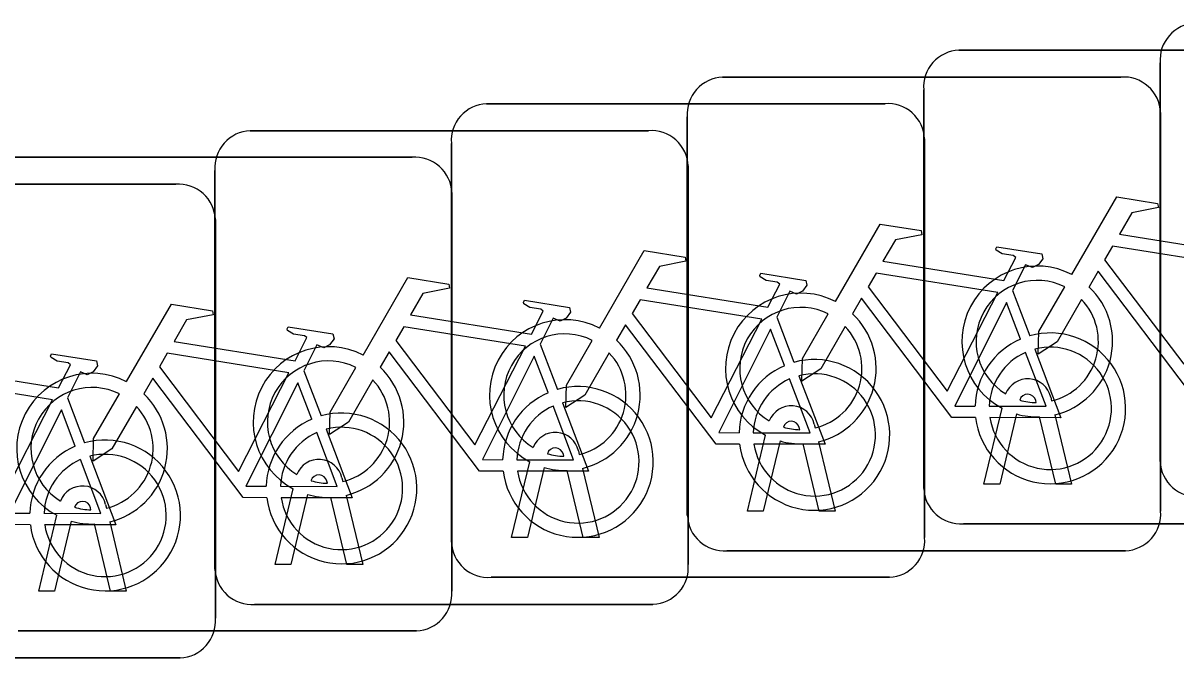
# Model space of a CAD drawing. Extents: x 162186 to 163152, y 385513 to 386513.
# Drawn here: x 162767.373 to 162769.806, y 386426.343 to 386427.683 of the extents above; entities that cross this region are included whole.
import ezdxf

# ---------------------------------------------------------------- set-up
doc = ezdxf.new("R2010")
doc.units = 0
doc.layers.add('IMGEO_Fietsenrek', color=7, linetype='Continuous')

msp = doc.modelspace()

# ---------------------------------------------------------------- linework, layer by layer
at = {"layer": 'IMGEO_Fietsenrek'}
for p, q in [((162769.3479, 386427.6255), (162770.1888, 386427.6255)), ((162770.1888, 386427.6255), (162769.3479, 386427.6255)), ((162769.7725, 386426.7579), (162769.7725, 386427.5988)), ((162769.7725, 386427.5988), (162769.7725, 386426.7579)), ((162768.8489, 386427.5685), (162769.6898, 386427.5685)), ((162769.6898, 386427.5685), (162768.8489, 386427.5685)), ((162769.2735, 386426.7009), (162769.2735, 386427.5418)), ((162769.2735, 386427.5418), (162769.2735, 386426.7009)), ((162768.3509, 386427.5125), (162769.1918, 386427.5125)), ((162769.1918, 386427.5125), (162768.3509, 386427.5125)), ((162769.7735, 386427.4941), (162769.7735, 386426.6532)), ((162769.7735, 386426.6532), (162769.7735, 386427.4941)), ((162768.7745, 386426.6439), (162768.7745, 386427.4848)), ((162768.7745, 386427.4848), (162768.7745, 386426.6439)), ((162767.8519, 386427.4555), (162768.6928, 386427.4555)), ((162768.6928, 386427.4555), (162767.8519, 386427.4555)), ((162768.2765, 386426.5879), (162768.2765, 386427.4288)), ((162768.2765, 386427.4288), (162768.2765, 386426.5879)), ((162769.2755, 386427.4381), (162769.2755, 386426.5972)), ((162769.2755, 386426.5972), (162769.2755, 386427.4381)), ((162767.3529, 386427.3995), (162768.1938, 386427.3995)), ((162768.1938, 386427.3995), (162767.3529, 386427.3995)), ((162767.7775, 386426.5309), (162767.7775, 386427.3718)), ((162767.7775, 386427.3718), (162767.7775, 386426.5309)), ((162768.7765, 386427.3811), (162768.7765, 386426.5402)), ((162768.7765, 386426.5402), (162768.7765, 386427.3811)), ((162766.8539, 386427.3425), (162767.6948, 386427.3425)), ((162767.6948, 386427.3425), (162766.8539, 386427.3425)), ((162768.2775, 386427.3251), (162768.2775, 386426.4842)), ((162768.2775, 386426.4842), (162768.2775, 386427.3251)), ((162767.7785, 386427.2681), (162767.7785, 386426.4272)), ((162767.7785, 386426.4272), (162767.7785, 386427.2681)), ((162769.4612, 386427.1182), (162769.4975, 386427.023)), ((162768.9632, 386427.0622), (162768.9995, 386426.967)), ((162768.4642, 386427.0052), (162768.5005, 386426.91)), ((162767.9652, 386426.9492), (162768.0015, 386426.854)), ((162767.4662, 386426.8922), (162767.5025, 386426.797)), ((162769.5109, 386426.8819), (162769.5099, 386426.8862)), ((162769.5416, 386426.8934), (162769.5434, 386426.8855)), ((162769.4005, 386426.7103), (162769.4388, 386426.8703)), ((162769.4692, 386426.8581), (162769.4339, 386426.7103)), ((162769.5504, 386426.8563), (162769.5854, 386426.7103)), ((162769.0426, 386426.8364), (162769.0444, 386426.8285)), ((162769.552, 386426.7103), (162769.5181, 386426.852)), ((162768.9015, 386426.6533), (162768.9398, 386426.8133)), ((162769.0119, 386426.8249), (162769.0109, 386426.8292)), ((162768.9702, 386426.8011), (162768.9349, 386426.6533)), ((162769.053, 386426.6533), (162769.0191, 386426.795)), ((162769.0514, 386426.7993), (162769.0864, 386426.6533)), ((162768.4035, 386426.5973), (162768.4418, 386426.7573)), ((162768.5139, 386426.7689), (162768.5129, 386426.7732)), ((162768.5446, 386426.7804), (162768.5464, 386426.7725)), ((162768.4722, 386426.7451), (162768.4369, 386426.5973)), ((162768.555, 386426.5973), (162768.5211, 386426.739)), ((162768.5534, 386426.7433), (162768.5884, 386426.5973)), ((162768.0149, 386426.7119), (162768.0139, 386426.7162)), ((162768.0456, 386426.7234), (162768.0474, 386426.7155)), ((162769.4339, 386426.7103), (162769.4005, 386426.7103)), ((162769.5854, 386426.7103), (162769.552, 386426.7103)), ((162767.9045, 386426.5403), (162767.9428, 386426.7003)), ((162767.9732, 386426.6881), (162767.9379, 386426.5403)), ((162768.0544, 386426.6863), (162768.0894, 386426.5403)), ((162767.5159, 386426.6559), (162767.5149, 386426.6602)), ((162767.5466, 386426.6674), (162767.5484, 386426.6595)), ((162768.056, 386426.5403), (162768.0221, 386426.682)), ((162767.4055, 386426.4843), (162767.4438, 386426.6443)), ((162768.9349, 386426.6533), (162768.9015, 386426.6533)), ((162769.0864, 386426.6533), (162769.053, 386426.6533)), ((162767.4742, 386426.6321), (162767.4389, 386426.4843)), ((162767.557, 386426.4843), (162767.5231, 386426.626)), ((162767.5554, 386426.6303), (162767.5904, 386426.4843)), ((162770.1981, 386426.6265), (162769.3572, 386426.6265)), ((162769.3572, 386426.6265), (162770.1981, 386426.6265)), ((162768.4369, 386426.5973), (162768.4035, 386426.5973)), ((162768.5884, 386426.5973), (162768.555, 386426.5973)), ((162769.6991, 386426.5695), (162768.8582, 386426.5695)), ((162768.8582, 386426.5695), (162769.6991, 386426.5695)), ((162767.9379, 386426.5403), (162767.9045, 386426.5403)), ((162768.0894, 386426.5403), (162768.056, 386426.5403)), ((162769.2011, 386426.5135), (162768.3602, 386426.5135)), ((162768.3602, 386426.5135), (162769.2011, 386426.5135)), ((162767.4389, 386426.4843), (162767.4055, 386426.4843)), ((162767.5904, 386426.4843), (162767.557, 386426.4843)), ((162768.7021, 386426.4565), (162767.8612, 386426.4565)), ((162767.8612, 386426.4565), (162768.7021, 386426.4565)), ((162768.2031, 386426.4005), (162767.3622, 386426.4005)), ((162767.3622, 386426.4005), (162768.2031, 386426.4005)), ((162767.7041, 386426.3435), (162766.8632, 386426.3435)), ((162766.8632, 386426.3435), (162767.7041, 386426.3435))]:
    msp.add_line(p, q, dxfattribs=at)
for points in [[(162769.5861, 386427.1522), (162769.6808, 386427.3157), (162769.767, 386427.3019), (162769.7687, 386427.2932), (162769.7126, 386427.2823), (162769.6864, 386427.237), (162769.9416, 386427.1962)], [(162769.0871, 386427.0952), (162769.1818, 386427.2587), (162769.268, 386427.2449), (162769.2697, 386427.2362), (162769.2136, 386427.2253), (162769.1874, 386427.18), (162769.4426, 386427.1392)], [(162768.5891, 386427.0392), (162768.6838, 386427.2027), (162768.77, 386427.1889), (162768.7717, 386427.1802), (162768.7156, 386427.1693), (162768.6894, 386427.124), (162768.9446, 386427.0832)], [(162769.4426, 386427.1392), (162769.4676, 386427.188), (162769.4625, 386427.192), (162769.4393, 386427.1957), (162769.4266, 386427.2032), (162769.4256, 386427.2063), (162769.4278, 386427.2109), (162769.5226, 386427.1958), (162769.5249, 386427.1855), (162769.5155, 386427.1731), (162769.5031, 386427.1667), (162769.4886, 386427.1729), (162769.4612, 386427.1182)], [(162769.9287, 386427.171), (162769.6719, 386427.212), (162769.6552, 386427.1832), (162769.8222, 386426.9629), (162769.9287, 386427.171)], [(162768.9446, 386427.0832), (162768.9696, 386427.132), (162768.9645, 386427.136), (162768.9413, 386427.1397), (162768.9286, 386427.1472), (162768.9276, 386427.1503), (162768.9298, 386427.1549), (162769.0246, 386427.1398), (162769.0269, 386427.1295), (162769.0175, 386427.1171), (162769.0051, 386427.1107), (162768.9906, 386427.1169), (162768.9632, 386427.0622)], [(162769.4297, 386427.114), (162769.1729, 386427.155), (162769.1562, 386427.1262), (162769.3232, 386426.9059), (162769.4297, 386427.114)], [(162769.8818, 386426.9075), (162769.8321, 386426.9076), (162769.6414, 386427.1593), (162769.6224, 386427.1265)], [(162768.0901, 386426.9822), (162768.1848, 386427.1457), (162768.271, 386427.1319), (162768.2727, 386427.1232), (162768.2166, 386427.1123), (162768.1904, 386427.067), (162768.4456, 386427.0262)], [(162769.6068, 386427.0997), (162769.5552, 386427.0105), (162769.5153, 386426.9845), (162769.5165, 386427.032), (162769.571, 386427.1262)], [(162768.4456, 386427.0262), (162768.4706, 386427.075), (162768.4655, 386427.079), (162768.4423, 386427.0827), (162768.4296, 386427.0902), (162768.4286, 386427.0933), (162768.4308, 386427.0979), (162768.5256, 386427.0828), (162768.5279, 386427.0725), (162768.5185, 386427.0601), (162768.5061, 386427.0537), (162768.4916, 386427.0599), (162768.4642, 386427.0052)], [(162768.9317, 386427.058), (162768.6749, 386427.099), (162768.6582, 386427.0702), (162768.8252, 386426.8499), (162768.9317, 386427.058)], [(162769.3828, 386426.8505), (162769.3331, 386426.8506), (162769.1424, 386427.1023), (162769.1234, 386427.0695)], [(162767.5911, 386426.9262), (162767.6858, 386427.0897), (162767.772, 386427.0759), (162767.7737, 386427.0672), (162767.7176, 386427.0563), (162767.6914, 386427.011), (162767.9466, 386426.9702)], [(162769.4777, 386427.016), (162769.4484, 386427.0928), (162769.339, 386426.8747), (162769.3817, 386426.8746)], [(162769.1078, 386427.0427), (162769.0562, 386426.9535), (162769.0163, 386426.9275), (162769.0175, 386426.975), (162769.072, 386427.0692)], [(162767.0921, 386426.8692), (162767.1868, 386427.0327), (162767.273, 386427.0189), (162767.2747, 386427.0102), (162767.2186, 386426.9993), (162767.1924, 386426.954), (162767.4476, 386426.9132)], [(162767.9466, 386426.9702), (162767.9716, 386427.019), (162767.9665, 386427.023), (162767.9433, 386427.0267), (162767.9306, 386427.0342), (162767.9296, 386427.0373), (162767.9318, 386427.0419), (162768.0266, 386427.0268), (162768.0289, 386427.0165), (162768.0195, 386427.0041), (162768.0071, 386426.9977), (162767.9926, 386427.0039), (162767.9652, 386426.9492)], [(162768.4327, 386427.001), (162768.1759, 386427.042), (162768.1592, 386427.0132), (162768.3262, 386426.7929), (162768.4327, 386427.001)], [(162768.8848, 386426.7945), (162768.8351, 386426.7946), (162768.6444, 386427.0463), (162768.6254, 386427.0135)], [(162768.9797, 386426.96), (162768.9504, 386427.0368), (162768.841, 386426.8187), (162768.8837, 386426.8186)], [(162768.6098, 386426.9867), (162768.5582, 386426.8975), (162768.5183, 386426.8715), (162768.5195, 386426.919), (162768.574, 386427.0132)], [(162767.4476, 386426.9132), (162767.4726, 386426.962), (162767.4675, 386426.966), (162767.4443, 386426.9697), (162767.4316, 386426.9772), (162767.4306, 386426.9803), (162767.4328, 386426.9849), (162767.5276, 386426.9698), (162767.5299, 386426.9595), (162767.5205, 386426.9471), (162767.5081, 386426.9407), (162767.4936, 386426.9469), (162767.4662, 386426.8922)], [(162767.9337, 386426.945), (162767.6769, 386426.986), (162767.6602, 386426.9572), (162767.8272, 386426.7369), (162767.9337, 386426.945)], [(162768.3858, 386426.7375), (162768.3361, 386426.7376), (162768.1454, 386426.9893), (162768.1264, 386426.9565)], [(162768.4807, 386426.903), (162768.4514, 386426.9798), (162768.342, 386426.7617), (162768.3847, 386426.7616)], [(162769.4117, 386426.8745), (162769.5316, 386426.8743), (162769.4884, 386426.9879)], [(162769.5082, 386426.9948), (162769.5632, 386426.8502), (162769.4131, 386426.8505)], [(162768.1108, 386426.9297), (162768.0592, 386426.8405), (162768.0193, 386426.8145), (162768.0205, 386426.862), (162768.075, 386426.9562)], [(162767.4347, 386426.888), (162767.1779, 386426.929), (162767.1612, 386426.9002), (162767.3282, 386426.6799), (162767.4347, 386426.888)], [(162767.8868, 386426.6815), (162767.8371, 386426.6816), (162767.6464, 386426.9333), (162767.6274, 386426.9005)], [(162768.9137, 386426.8185), (162769.0336, 386426.8183), (162768.9904, 386426.9319)], [(162769.0102, 386426.9388), (162769.0652, 386426.7942), (162768.9151, 386426.7945)], [(162767.9817, 386426.847), (162767.9524, 386426.9238), (162767.843, 386426.7057), (162767.8857, 386426.7056)], [(162767.6118, 386426.8737), (162767.5602, 386426.7845), (162767.5203, 386426.7585), (162767.5215, 386426.806), (162767.576, 386426.9002)], [(162768.5112, 386426.8818), (162768.5662, 386426.7372), (162768.4161, 386426.7375)], [(162767.3878, 386426.6245), (162767.3381, 386426.6246), (162767.1474, 386426.8763), (162767.1284, 386426.8435)], [(162767.4827, 386426.79), (162767.4534, 386426.8668), (162767.344, 386426.6487), (162767.3867, 386426.6486)], [(162768.4147, 386426.7615), (162768.5346, 386426.7613), (162768.4914, 386426.8749)], [(162767.9157, 386426.7055), (162768.0356, 386426.7053), (162767.9924, 386426.8189)], [(162768.0122, 386426.8258), (162768.0672, 386426.6812), (162767.9171, 386426.6815)], [(162767.4167, 386426.6485), (162767.5366, 386426.6483), (162767.4934, 386426.7619)], [(162767.5132, 386426.7688), (162767.5682, 386426.6242), (162767.4181, 386426.6245)]]:
    msp.add_lwpolyline(points, dxfattribs=at)
for centre, radius, start, end in [((162769.8502, 386427.6046), 0.0779, 92.4484, 184.2845), ((162769.8502, 386427.6046), 0.0779, 92.4484, 184.2845), ((162769.3512, 386427.5476), 0.0779, 92.4484, 184.2845), ((162769.3512, 386427.5476), 0.0779, 92.4484, 184.2845), ((162768.8522, 386427.4906), 0.0779, 92.4484, 184.2845), ((162768.8522, 386427.4906), 0.0779, 92.4484, 184.2845), ((162769.6956, 386427.4908), 0.0779, 2.4484, 94.2845), ((162769.6956, 386427.4908), 0.0779, 2.4484, 94.2845), ((162768.3542, 386427.4346), 0.0779, 92.4484, 184.2845), ((162768.3542, 386427.4346), 0.0779, 92.4484, 184.2845), ((162769.1976, 386427.4348), 0.0779, 2.4484, 94.2845), ((162769.1976, 386427.4348), 0.0779, 2.4484, 94.2845), ((162767.8552, 386427.3776), 0.0779, 92.4484, 184.2845), ((162767.8552, 386427.3776), 0.0779, 92.4484, 184.2845), ((162768.6986, 386427.3778), 0.0779, 2.4484, 94.2845), ((162768.6986, 386427.3778), 0.0779, 2.4484, 94.2845), ((162768.1996, 386427.3218), 0.0779, 2.4484, 94.2845), ((162768.1996, 386427.3218), 0.0779, 2.4484, 94.2845), ((162767.7006, 386427.2648), 0.0779, 2.4484, 94.2845), ((162767.7006, 386427.2648), 0.0779, 2.4484, 94.2845), ((162769.5131, 386427.0109), 0.159, 62.6766, 242.1369), ((162769.5131, 386427.0109), 0.129, 63.3192, 238.903), ((162769.5131, 386427.0109), 0.159, 283.5766, 46.6042), ((162769.0141, 386426.9539), 0.159, 62.6766, 242.1369), ((162769.5131, 386427.0109), 0.129, 283.6043, 43.4302), ((162769.0141, 386426.9539), 0.129, 63.3192, 238.903), ((162768.5161, 386426.8979), 0.159, 62.6766, 242.1369), ((162769.0141, 386426.9539), 0.159, 283.5766, 46.6042), ((162768.5161, 386426.8979), 0.129, 63.3192, 238.903), ((162769.0141, 386426.9539), 0.129, 283.6043, 43.4302), ((162769.5407, 386426.8699), 0.159, 187.0065, 105.7708), ((162768.5161, 386426.8979), 0.159, 283.5766, 46.6042), ((162769.5407, 386426.8699), 0.159, 113.3408, 178.3217), ((162768.0171, 386426.8409), 0.159, 62.6766, 242.1369), ((162768.5161, 386426.8979), 0.129, 283.6043, 43.4302), ((162769.5407, 386426.8699), 0.129, 113.923, 177.9556), ((162769.5407, 386426.8699), 0.129, 188.6715, 104.5883), ((162768.0171, 386426.8409), 0.129, 63.3192, 238.903), ((162768.0171, 386426.8409), 0.159, 283.5766, 46.6042), ((162769.0427, 386426.8139), 0.159, 113.3408, 178.3217), ((162769.0427, 386426.8139), 0.159, 187.0065, 105.7708), ((162767.5181, 386426.7849), 0.159, 62.6766, 242.1369), ((162768.0171, 386426.8409), 0.129, 283.6043, 43.4302), ((162769.0427, 386426.8139), 0.129, 113.923, 177.9556), ((162769.0427, 386426.8139), 0.129, 188.6715, 104.5883), ((162769.4929, 386426.8823), 0.0499, 12.8025, 158.6934), ((162767.5181, 386426.7849), 0.129, 63.3192, 238.903), ((162768.5437, 386426.7569), 0.159, 187.0065, 105.7708), ((162767.5181, 386426.7849), 0.159, 283.5766, 46.6042), ((162768.5437, 386426.7569), 0.159, 113.3408, 178.3217), ((162768.5437, 386426.7569), 0.129, 188.6715, 104.5883), ((162769.4929, 386426.8823), 0.0174, 12.8025, 163.4502), ((162769.5131, 386427.0109), 0.129, 253.415, 269.0204), ((162767.5181, 386426.7849), 0.129, 283.6043, 43.4302), ((162768.0447, 386426.7009), 0.159, 187.0065, 105.7708), ((162768.5437, 386426.7569), 0.129, 113.923, 177.9556), ((162768.9939, 386426.8253), 0.0499, 12.8025, 158.6934), ((162769.5131, 386427.0109), 0.159, 253.9967, 271.7867), ((162768.0447, 386426.7009), 0.159, 113.3408, 178.3217), ((162768.9939, 386426.8253), 0.0174, 12.8025, 163.4502), ((162769.0141, 386426.9539), 0.129, 253.415, 269.0204), ((162768.0447, 386426.7009), 0.129, 113.923, 177.9556), ((162768.0447, 386426.7009), 0.129, 188.6715, 104.5883), ((162768.4959, 386426.7693), 0.0499, 12.8025, 158.6934), ((162767.5457, 386426.6439), 0.159, 113.3408, 178.3217), ((162767.5457, 386426.6439), 0.159, 187.0065, 105.7708), ((162768.4959, 386426.7693), 0.0174, 12.8025, 163.4502), ((162769.0141, 386426.9539), 0.159, 253.9967, 271.7867), ((162767.5457, 386426.6439), 0.129, 113.923, 177.9556), ((162767.5457, 386426.6439), 0.129, 188.6715, 104.5883), ((162767.9969, 386426.7123), 0.0499, 12.8025, 158.6934), ((162768.5161, 386426.8979), 0.129, 253.415, 269.0204), ((162769.8504, 386426.7612), 0.0779, 182.4484, 274.2845), ((162769.8504, 386426.7612), 0.0779, 182.4484, 274.2845), ((162768.5161, 386426.8979), 0.159, 253.9967, 271.7867), ((162767.9969, 386426.7123), 0.0174, 12.8025, 163.4502), ((162768.0171, 386426.8409), 0.129, 253.415, 269.0204), ((162767.4979, 386426.6563), 0.0499, 12.8025, 158.6934), ((162768.0171, 386426.8409), 0.159, 253.9967, 271.7867), ((162769.3514, 386426.7042), 0.0779, 182.4484, 274.2845), ((162769.3514, 386426.7042), 0.0779, 182.4484, 274.2845), ((162767.4979, 386426.6563), 0.0174, 12.8025, 163.4502), ((162767.5181, 386426.7849), 0.129, 253.415, 269.0204), ((162768.8524, 386426.6472), 0.0779, 182.4484, 274.2845), ((162768.8524, 386426.6472), 0.0779, 182.4484, 274.2845), ((162769.6958, 386426.6474), 0.0779, 272.4484, 4.2845), ((162769.6958, 386426.6474), 0.0779, 272.4484, 4.2845), ((162767.5181, 386426.7849), 0.159, 253.9967, 271.7867), ((162768.3544, 386426.5912), 0.0779, 182.4484, 274.2845), ((162768.3544, 386426.5912), 0.0779, 182.4484, 274.2845), ((162769.1978, 386426.5914), 0.0779, 272.4484, 4.2845), ((162769.1978, 386426.5914), 0.0779, 272.4484, 4.2845), ((162768.6988, 386426.5344), 0.0779, 272.4484, 4.2845), ((162768.6988, 386426.5344), 0.0779, 272.4484, 4.2845), ((162767.8554, 386426.5342), 0.0779, 182.4484, 274.2845), ((162767.8554, 386426.5342), 0.0779, 182.4484, 274.2845), ((162768.1998, 386426.4784), 0.0779, 272.4484, 4.2845), ((162768.1998, 386426.4784), 0.0779, 272.4484, 4.2845), ((162767.7008, 386426.4214), 0.0779, 272.4484, 4.2845), ((162767.7008, 386426.4214), 0.0779, 272.4484, 4.2845)]:
    msp.add_arc(centre, radius, start, end, dxfattribs=at)

doc.saveas('drawing.dxf')
